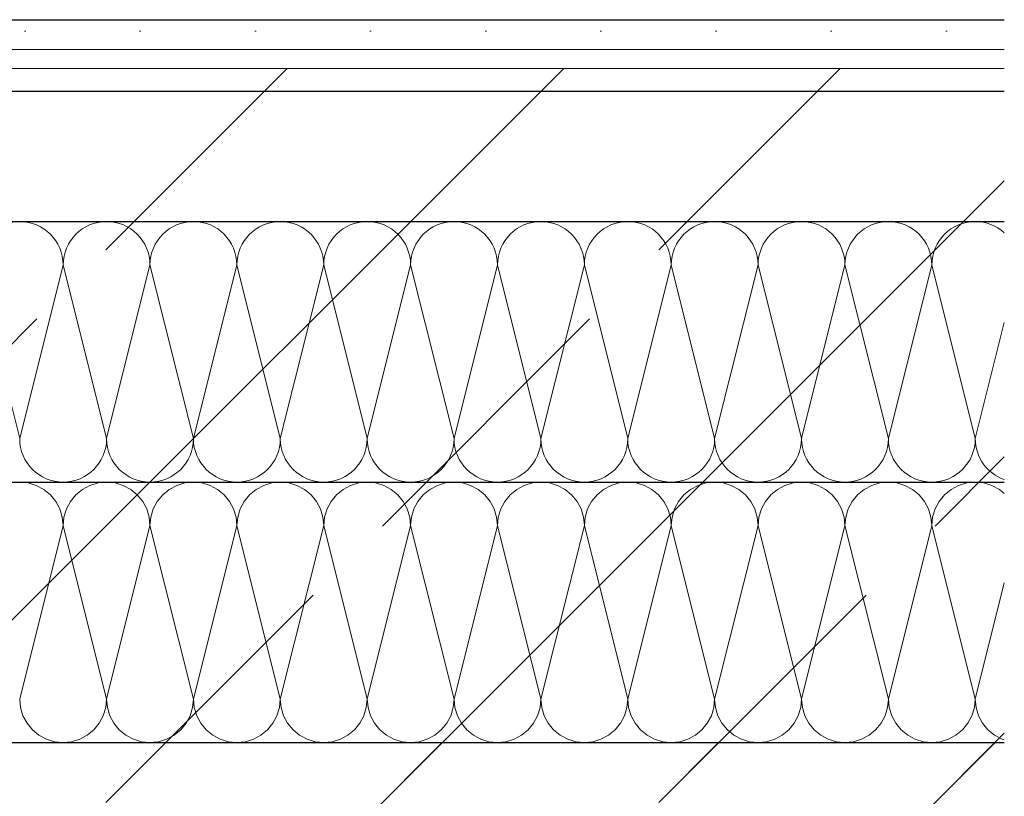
# Model space of a CAD drawing. Header units: metres. Extents: x -89 to 754, y -195 to 69.
# Tile 324 of 327: x 744.925 to 745.227, y -189.466 to -189.227. Entities that reach past the tile are written whole.
import ezdxf

# ---------------------------------------------------------------- set-up
doc = ezdxf.new("R2010")
doc.units = ezdxf.units.M
doc.header["$MEASUREMENT"] = 0
doc.layers.add('Neubau_10 Wand außen', color=7, linetype='Continuous')
pattern_1 = [(44.99999999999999, (711.8164932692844, -194.5164329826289), (-0.08485281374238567, 0.08485281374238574), []), (44.99999999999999, (711.7740668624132, -194.4740065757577), (-0.08485281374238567, 0.08485281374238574), [0.09, -0.03])]

# ---------------------------------------------------------------- blocks, each defined once
blk = doc.blocks.new('*X907', base_point=(711.8164932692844, -194.5164329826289))
at = {"layer": 'Neubau_10 Wand außen', "color": 8, "linetype": 'Continuous', "lineweight": 18}
for p, q in [((744.9117899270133, -189.3025752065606), (744.9251232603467, -189.355908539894)), ((744.93845659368, -189.3025752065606), (744.9251232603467, -189.355908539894)), ((744.93845659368, -189.3025752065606), (744.9517899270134, -189.355908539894)), ((744.9651232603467, -189.3025752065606), (744.9517899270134, -189.355908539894)), ((744.9651232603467, -189.3025752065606), (744.97845659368, -189.355908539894)), ((744.9917899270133, -189.3025752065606), (744.97845659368, -189.355908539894)), ((744.9917899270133, -189.3025752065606), (745.0051232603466, -189.355908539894)), ((745.01845659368, -189.3025752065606), (745.0051232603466, -189.355908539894)), ((745.01845659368, -189.3025752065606), (745.0317899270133, -189.355908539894)), ((745.0451232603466, -189.3025752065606), (745.0317899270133, -189.355908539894)), ((745.0451232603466, -189.3025752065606), (745.05845659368, -189.355908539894)), ((745.0717899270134, -189.3025752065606), (745.05845659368, -189.355908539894)), ((745.0717899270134, -189.3025752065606), (745.0851232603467, -189.355908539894)), ((745.09845659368, -189.3025752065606), (745.0851232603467, -189.355908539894)), ((745.09845659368, -189.3025752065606), (745.1117899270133, -189.355908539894)), ((745.1251232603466, -189.3025752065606), (745.1117899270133, -189.355908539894)), ((745.1251232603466, -189.3025752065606), (745.13845659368, -189.355908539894)), ((745.1517899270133, -189.3025752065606), (745.13845659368, -189.355908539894)), ((745.1517899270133, -189.3025752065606), (745.1651232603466, -189.355908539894)), ((745.17845659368, -189.3025752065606), (745.1651232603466, -189.355908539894)), ((745.17845659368, -189.3025752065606), (745.1917899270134, -189.355908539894)), ((745.2051232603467, -189.3025752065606), (745.1917899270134, -189.355908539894)), ((745.2051232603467, -189.3025752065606), (745.21845659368, -189.355908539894)), ((745.2273779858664, -189.3202229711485), (745.21845659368, -189.355908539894))]:
    blk.add_line(p, q, dxfattribs=at)
for centre, radius, start, end in [((744.9251232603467, -189.3025752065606), 0.01333333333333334, 90, 180), ((744.9251232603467, -189.3025752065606), 0.01333333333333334, 0, 90), ((744.9517899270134, -189.3025752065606), 0.01333333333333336, 90, 180), ((744.9517899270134, -189.3025752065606), 0.01333333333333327, 0, 90), ((744.97845659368, -189.3025752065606), 0.01333333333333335, 90, 180), ((744.97845659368, -189.3025752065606), 0.01333333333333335, 0, 90), ((745.0051232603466, -189.3025752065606), 0.01333333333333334, 90, 180), ((745.0051232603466, -189.3025752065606), 0.01333333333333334, 0, 90), ((745.0317899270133, -189.3025752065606), 0.01333333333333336, 90, 180), ((745.0317899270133, -189.3025752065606), 0.01333333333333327, 0, 90), ((745.05845659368, -189.3025752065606), 0.01333333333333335, 90, 180), ((745.05845659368, -189.3025752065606), 0.01333333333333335, 0, 90), ((745.0851232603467, -189.3025752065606), 0.01333333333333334, 90, 180), ((745.0851232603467, -189.3025752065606), 0.01333333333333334, 0, 90), ((745.1117899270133, -189.3025752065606), 0.01333333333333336, 90, 180), ((745.1117899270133, -189.3025752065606), 0.01333333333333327, 0, 90), ((745.13845659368, -189.3025752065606), 0.01333333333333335, 90, 180), ((745.13845659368, -189.3025752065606), 0.01333333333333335, 0, 90), ((745.1651232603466, -189.3025752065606), 0.01333333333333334, 90, 180), ((745.1651232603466, -189.3025752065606), 0.01333333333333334, 0, 90), ((745.1917899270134, -189.3025752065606), 0.01333333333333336, 90, 180), ((745.1917899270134, -189.3025752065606), 0.01333333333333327, 0, 90), ((745.21845659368, -189.3025752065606), 0.01333333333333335, 90, 180), ((745.21845659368, -189.3025752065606), 0.01333333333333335, 48.00201937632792, 90), ((744.93845659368, -189.355908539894), 0.01333333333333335, 180, 270), ((744.93845659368, -189.355908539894), 0.01333333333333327, 270, 0), ((744.9651232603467, -189.355908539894), 0.01333333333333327, 180, 270), ((744.9651232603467, -189.355908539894), 0.01333333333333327, 270, 0), ((744.9917899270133, -189.355908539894), 0.01333333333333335, 180, 270), ((744.9917899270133, -189.355908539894), 0.01333333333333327, 270, 0), ((745.01845659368, -189.355908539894), 0.01333333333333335, 180, 270), ((745.01845659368, -189.355908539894), 0.01333333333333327, 270, 0), ((745.0451232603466, -189.355908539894), 0.01333333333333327, 180, 270), ((745.0451232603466, -189.355908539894), 0.01333333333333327, 270, 0), ((745.0717899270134, -189.355908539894), 0.01333333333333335, 180, 270), ((745.0717899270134, -189.355908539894), 0.01333333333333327, 270, 0), ((745.09845659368, -189.355908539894), 0.01333333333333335, 180, 270), ((745.09845659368, -189.355908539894), 0.01333333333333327, 270, 0), ((745.1251232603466, -189.355908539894), 0.01333333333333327, 180, 270), ((745.1251232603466, -189.355908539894), 0.01333333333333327, 270, 0), ((745.1517899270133, -189.355908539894), 0.01333333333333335, 180, 270), ((745.1517899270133, -189.355908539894), 0.01333333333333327, 270, 0), ((745.17845659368, -189.355908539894), 0.01333333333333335, 180, 270), ((745.17845659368, -189.355908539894), 0.01333333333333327, 270, 0), ((745.2051232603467, -189.355908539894), 0.01333333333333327, 180, 270), ((745.2051232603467, -189.355908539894), 0.01333333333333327, 270, 0), ((745.2317899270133, -189.355908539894), 0.01333333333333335, 180, 250.6768570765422)]:
    blk.add_arc(centre, radius, start, end, dxfattribs=at)
blk = doc.blocks.new('*X908', base_point=(711.8164932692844, -194.5164329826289))
at = {"layer": 'Neubau_10 Wand außen', "color": 8, "linetype": 'Continuous', "lineweight": 18}
for p, q in [((744.9277244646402, -189.3694980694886), (744.9251232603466, -189.3692418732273)), ((744.9302257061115, -189.3702568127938), (744.9277244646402, -189.3694980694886)), ((744.9325308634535, -189.3714889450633), (744.9302257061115, -189.3702568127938)), ((744.9345513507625, -189.3731471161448), (744.9325308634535, -189.3714889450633)), ((744.9443823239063, -189.3714889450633), (744.9423618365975, -189.3731471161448)), ((744.9466874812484, -189.3702568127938), (744.9443823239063, -189.3714889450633)), ((744.9491887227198, -189.3694980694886), (744.9466874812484, -189.3702568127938)), ((744.9517899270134, -189.3692418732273), (744.9491887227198, -189.3694980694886)), ((744.9543911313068, -189.3694980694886), (744.9517899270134, -189.3692418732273)), ((744.9568923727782, -189.3702568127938), (744.9543911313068, -189.3694980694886)), ((744.9591975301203, -189.3714889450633), (744.9568923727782, -189.3702568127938)), ((744.9612180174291, -189.3731471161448), (744.9591975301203, -189.3714889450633)), ((744.9710489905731, -189.3714889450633), (744.9690285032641, -189.3731471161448)), ((744.9733541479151, -189.3702568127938), (744.9710489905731, -189.3714889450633)), ((744.9758553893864, -189.3694980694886), (744.9733541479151, -189.3702568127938)), ((744.97845659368, -189.3692418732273), (744.9758553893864, -189.3694980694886)), ((744.9810577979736, -189.3694980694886), (744.97845659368, -189.3692418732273)), ((744.9835590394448, -189.3702568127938), (744.9810577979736, -189.3694980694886)), ((744.9858641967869, -189.3714889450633), (744.9835590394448, -189.3702568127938)), ((744.9878846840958, -189.3731471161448), (744.9858641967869, -189.3714889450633)), ((744.9977156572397, -189.3714889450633), (744.9956951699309, -189.3731471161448)), ((745.0000208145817, -189.3702568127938), (744.9977156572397, -189.3714889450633)), ((745.0025220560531, -189.3694980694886), (745.0000208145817, -189.3702568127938)), ((745.0051232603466, -189.3692418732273), (745.0025220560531, -189.3694980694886)), ((745.0077244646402, -189.3694980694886), (745.0051232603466, -189.3692418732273)), ((745.0102257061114, -189.3702568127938), (745.0077244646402, -189.3694980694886)), ((745.0125308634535, -189.3714889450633), (745.0102257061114, -189.3702568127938)), ((745.0145513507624, -189.3731471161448), (745.0125308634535, -189.3714889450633)), ((745.0243823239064, -189.3714889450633), (745.0223618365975, -189.3731471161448)), ((745.0266874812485, -189.3702568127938), (745.0243823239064, -189.3714889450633)), ((745.0291887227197, -189.3694980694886), (745.0266874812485, -189.3702568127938)), ((745.0317899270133, -189.3692418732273), (745.0291887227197, -189.3694980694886)), ((745.0343911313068, -189.3694980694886), (745.0317899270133, -189.3692418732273)), ((745.0368923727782, -189.3702568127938), (745.0343911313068, -189.3694980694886)), ((745.0391975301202, -189.3714889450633), (745.0368923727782, -189.3702568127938)), ((745.0412180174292, -189.3731471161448), (745.0391975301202, -189.3714889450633)), ((745.051048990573, -189.3714889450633), (745.0490285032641, -189.3731471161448)), ((745.0533541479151, -189.3702568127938), (745.051048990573, -189.3714889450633)), ((745.0558553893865, -189.3694980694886), (745.0533541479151, -189.3702568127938)), ((745.0584565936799, -189.3692418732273), (745.0558553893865, -189.3694980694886)), ((745.0610577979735, -189.3694980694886), (745.0584565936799, -189.3692418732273)), ((745.0635590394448, -189.3702568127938), (745.0610577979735, -189.3694980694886)), ((745.0658641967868, -189.3714889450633), (745.0635590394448, -189.3702568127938)), ((745.0678846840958, -189.3731471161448), (745.0658641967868, -189.3714889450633)), ((745.0777156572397, -189.3714889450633), (745.0756951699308, -189.3731471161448)), ((745.0800208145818, -189.3702568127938), (745.0777156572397, -189.3714889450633)), ((745.0825220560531, -189.3694980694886), (745.0800208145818, -189.3702568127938)), ((745.0851232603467, -189.3692418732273), (745.0825220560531, -189.3694980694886)), ((745.0877244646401, -189.3694980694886), (745.0851232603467, -189.3692418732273)), ((745.0902257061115, -189.3702568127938), (745.0877244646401, -189.3694980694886)), ((745.0925308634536, -189.3714889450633), (745.0902257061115, -189.3702568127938)), ((745.0945513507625, -189.3731471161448), (745.0925308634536, -189.3714889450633)), ((745.1043823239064, -189.3714889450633), (745.1023618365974, -189.3731471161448)), ((745.1066874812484, -189.3702568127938), (745.1043823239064, -189.3714889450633)), ((745.1091887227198, -189.3694980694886), (745.1066874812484, -189.3702568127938)), ((745.1117899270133, -189.3692418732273), (745.1091887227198, -189.3694980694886)), ((745.1143911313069, -189.3694980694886), (745.1117899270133, -189.3692418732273)), ((745.1168923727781, -189.3702568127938), (745.1143911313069, -189.3694980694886)), ((745.1191975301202, -189.3714889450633), (745.1168923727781, -189.3702568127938)), ((745.1212180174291, -189.3731471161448), (745.1191975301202, -189.3714889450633)), ((745.131048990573, -189.3714889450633), (745.1290285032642, -189.3731471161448)), ((745.133354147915, -189.3702568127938), (745.131048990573, -189.3714889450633)), ((745.1358553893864, -189.3694980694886), (745.133354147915, -189.3702568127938)), ((745.13845659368, -189.3692418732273), (745.1358553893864, -189.3694980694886)), ((745.1410577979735, -189.3694980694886), (745.13845659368, -189.3692418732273)), ((745.1435590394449, -189.3702568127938), (745.1410577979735, -189.3694980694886)), ((745.1458641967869, -189.3714889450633), (745.1435590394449, -189.3702568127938)), ((745.1478846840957, -189.3731471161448), (745.1458641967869, -189.3714889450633)), ((745.1577156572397, -189.3714889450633), (745.1556951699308, -189.3731471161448)), ((745.1600208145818, -189.3702568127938), (745.1577156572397, -189.3714889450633)), ((745.162522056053, -189.3694980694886), (745.1600208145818, -189.3702568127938)), ((745.1651232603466, -189.3692418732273), (745.162522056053, -189.3694980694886)), ((745.1677244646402, -189.3694980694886), (745.1651232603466, -189.3692418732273)), ((745.1702257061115, -189.3702568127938), (745.1677244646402, -189.3694980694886)), ((745.1725308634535, -189.3714889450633), (745.1702257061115, -189.3702568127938)), ((745.1745513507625, -189.3731471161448), (745.1725308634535, -189.3714889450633)), ((745.1843823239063, -189.3714889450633), (745.1823618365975, -189.3731471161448)), ((745.1866874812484, -189.3702568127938), (745.1843823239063, -189.3714889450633)), ((745.1891887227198, -189.3694980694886), (745.1866874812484, -189.3702568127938)), ((745.1917898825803, -189.3692418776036), (745.1891887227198, -189.3694980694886)), ((745.1943911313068, -189.3694980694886), (745.1917899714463, -189.3692418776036)), ((745.1968923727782, -189.3702568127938), (745.1943911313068, -189.3694980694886)), ((745.1991975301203, -189.3714889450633), (745.1968923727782, -189.3702568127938)), ((745.2012180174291, -189.3731471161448), (745.1991975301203, -189.3714889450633)), ((745.2110489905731, -189.3714889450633), (745.2090285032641, -189.3731471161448)), ((745.2133541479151, -189.3702568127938), (745.2110489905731, -189.3714889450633)), ((745.2158553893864, -189.3694980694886), (745.2133541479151, -189.3702568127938)), ((745.2184565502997, -189.3692418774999), (745.2158553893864, -189.3694980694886)), ((745.2210577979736, -189.3694980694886), (745.2184566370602, -189.3692418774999)), ((745.2235590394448, -189.3702568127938), (745.2210577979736, -189.3694980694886)), ((745.2258641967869, -189.3714889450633), (745.2235590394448, -189.3702568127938)), ((745.2273779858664, -189.3727312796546), (745.2258641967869, -189.3714889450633)), ((744.936209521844, -189.3751676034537), (744.9345513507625, -189.3731471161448)), ((744.9423618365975, -189.3731471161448), (744.9407036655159, -189.3751676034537)), ((744.9628761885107, -189.3751676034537), (744.9612180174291, -189.3731471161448)), ((744.9690285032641, -189.3731471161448), (744.9673703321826, -189.3751676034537)), ((744.9895428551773, -189.3751676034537), (744.9878846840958, -189.3731471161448)), ((744.9956951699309, -189.3731471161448), (744.9940369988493, -189.3751676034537)), ((745.016209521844, -189.3751676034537), (745.0145513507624, -189.3731471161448)), ((745.0223618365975, -189.3731471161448), (745.020703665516, -189.3751676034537)), ((745.0428761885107, -189.3751676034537), (745.0412180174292, -189.3731471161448)), ((745.0490285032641, -189.3731471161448), (745.0473703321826, -189.3751676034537)), ((745.0695428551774, -189.3751676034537), (745.0678846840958, -189.3731471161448)), ((745.0756951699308, -189.3731471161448), (745.0740369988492, -189.3751676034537)), ((745.096209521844, -189.3751676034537), (745.0945513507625, -189.3731471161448)), ((745.1023618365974, -189.3731471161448), (745.1007036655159, -189.3751676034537)), ((745.1228761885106, -189.3751676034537), (745.1212180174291, -189.3731471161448)), ((745.1290285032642, -189.3731471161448), (745.1273703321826, -189.3751676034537)), ((745.1495428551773, -189.3751676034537), (745.1478846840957, -189.3731471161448)), ((745.1556951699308, -189.3731471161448), (745.1540369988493, -189.3751676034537)), ((745.176209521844, -189.3751676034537), (745.1745513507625, -189.3731471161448)), ((745.1823618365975, -189.3731471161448), (745.1807036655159, -189.3751676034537)), ((745.2028761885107, -189.3751676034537), (745.2012180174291, -189.3731471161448)), ((745.2090285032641, -189.3731471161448), (745.2073703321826, -189.3751676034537)), ((744.9374416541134, -189.3774727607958), (744.936209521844, -189.3751676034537)), ((744.9382003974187, -189.3799740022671), (744.9374416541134, -189.3774727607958)), ((744.9394715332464, -189.3774727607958), (744.9387127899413, -189.3799740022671)), ((744.9407036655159, -189.3751676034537), (744.9394715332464, -189.3774727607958)), ((744.9641083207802, -189.3774727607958), (744.9628761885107, -189.3751676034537)), ((744.9648670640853, -189.3799740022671), (744.9641083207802, -189.3774727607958)), ((744.9661381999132, -189.3774727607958), (744.9653794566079, -189.3799740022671)), ((744.9673703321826, -189.3751676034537), (744.9661381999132, -189.3774727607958)), ((744.9907749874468, -189.3774727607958), (744.9895428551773, -189.3751676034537)), ((744.991533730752, -189.3799740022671), (744.9907749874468, -189.3774727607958)), ((744.9928048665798, -189.3774727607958), (744.9920461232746, -189.3799740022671)), ((744.9940369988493, -189.3751676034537), (744.9928048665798, -189.3774727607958)), ((745.0174416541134, -189.3774727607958), (745.016209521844, -189.3751676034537)), ((745.0182003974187, -189.3799740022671), (745.0174416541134, -189.3774727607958)), ((745.0194715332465, -189.3774727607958), (745.0187127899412, -189.3799740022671)), ((745.020703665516, -189.3751676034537), (745.0194715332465, -189.3774727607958)), ((745.0441083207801, -189.3774727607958), (745.0428761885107, -189.3751676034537)), ((745.0448670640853, -189.3799740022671), (745.0441083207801, -189.3774727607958)), ((745.0461381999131, -189.3774727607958), (745.0453794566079, -189.3799740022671)), ((745.0473703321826, -189.3751676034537), (745.0461381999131, -189.3774727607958)), ((745.0707749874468, -189.3774727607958), (745.0695428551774, -189.3751676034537)), ((745.071533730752, -189.3799740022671), (745.0707749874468, -189.3774727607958)), ((745.0728048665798, -189.3774727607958), (745.0720461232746, -189.3799740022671)), ((745.0740369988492, -189.3751676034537), (745.0728048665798, -189.3774727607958)), ((745.0974416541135, -189.3774727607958), (745.096209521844, -189.3751676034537)), ((745.0982003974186, -189.3799740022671), (745.0974416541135, -189.3774727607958)), ((745.0994715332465, -189.3774727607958), (745.0987127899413, -189.3799740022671)), ((745.1007036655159, -189.3751676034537), (745.0994715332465, -189.3774727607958)), ((745.1241083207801, -189.3774727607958), (745.1228761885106, -189.3751676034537)), ((745.1248670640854, -189.3799740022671), (745.1241083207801, -189.3774727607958)), ((745.1261381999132, -189.3774727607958), (745.1253794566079, -189.3799740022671)), ((745.1273703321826, -189.3751676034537), (745.1261381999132, -189.3774727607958)), ((745.1507749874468, -189.3774727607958), (745.1495428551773, -189.3751676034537)), ((745.151533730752, -189.3799740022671), (745.1507749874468, -189.3774727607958)), ((745.1528048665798, -189.3774727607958), (745.1520461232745, -189.3799740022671)), ((745.1540369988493, -189.3751676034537), (745.1528048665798, -189.3774727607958)), ((745.1774416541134, -189.3774727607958), (745.176209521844, -189.3751676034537)), ((745.1782003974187, -189.3799740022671), (745.1774416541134, -189.3774727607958)), ((745.1794715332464, -189.3774727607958), (745.1787127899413, -189.3799740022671)), ((745.1807036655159, -189.3751676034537), (745.1794715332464, -189.3774727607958)), ((745.2041083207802, -189.3774727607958), (745.2028761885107, -189.3751676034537)), ((745.2048670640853, -189.3799740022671), (745.2041083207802, -189.3774727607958)), ((745.2061381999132, -189.3774727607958), (745.205379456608, -189.3799740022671)), ((745.2073703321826, -189.3751676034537), (745.2061381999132, -189.3774727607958)), ((744.9384565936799, -189.3825752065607), (744.9382003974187, -189.3799740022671)), ((744.9387127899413, -189.3799740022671), (744.9384565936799, -189.3825752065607)), ((744.9651232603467, -189.3825752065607), (744.9648670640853, -189.3799740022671)), ((744.9653794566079, -189.3799740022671), (744.9651232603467, -189.3825752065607)), ((744.9917899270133, -189.3825752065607), (744.991533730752, -189.3799740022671)), ((744.9920461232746, -189.3799740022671), (744.9917899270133, -189.3825752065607)), ((745.01845659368, -189.3825752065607), (745.0182003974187, -189.3799740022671)), ((745.0187127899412, -189.3799740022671), (745.01845659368, -189.3825752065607)), ((745.0451232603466, -189.3825752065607), (745.0448670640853, -189.3799740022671)), ((745.0453794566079, -189.3799740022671), (745.0451232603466, -189.3825752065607)), ((745.0717899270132, -189.3825752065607), (745.071533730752, -189.3799740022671)), ((745.0720461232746, -189.3799740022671), (745.0717899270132, -189.3825752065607)), ((745.09845659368, -189.3825752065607), (745.0982003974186, -189.3799740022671)), ((745.0987127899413, -189.3799740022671), (745.09845659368, -189.3825752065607)), ((745.1251232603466, -189.3825752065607), (745.1248670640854, -189.3799740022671)), ((745.1253794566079, -189.3799740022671), (745.1251232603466, -189.3825752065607)), ((745.1517899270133, -189.3825752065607), (745.151533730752, -189.3799740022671)), ((745.1520461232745, -189.3799740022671), (745.1517899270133, -189.3825752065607)), ((745.1784565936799, -189.3825752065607), (745.1782003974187, -189.3799740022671)), ((745.1787127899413, -189.3799740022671), (745.1784565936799, -189.3825752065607)), ((745.2051232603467, -189.3825752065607), (745.2048670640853, -189.3799740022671)), ((745.205379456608, -189.3799740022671), (745.2051232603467, -189.3825752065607)), ((744.9384565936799, -189.3825752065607), (744.9251232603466, -189.435908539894)), ((744.9384565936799, -189.3825752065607), (744.9517899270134, -189.435908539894)), ((744.9651232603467, -189.3825752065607), (744.9517899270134, -189.435908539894)), ((744.9651232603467, -189.3825752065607), (744.97845659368, -189.435908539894)), ((744.9917899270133, -189.3825752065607), (744.97845659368, -189.435908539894)), ((744.9917899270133, -189.3825752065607), (745.0051232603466, -189.435908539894)), ((745.01845659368, -189.3825752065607), (745.0051232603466, -189.435908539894)), ((745.01845659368, -189.3825752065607), (745.0317899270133, -189.435908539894)), ((745.0451232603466, -189.3825752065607), (745.0317899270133, -189.435908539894)), ((745.0451232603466, -189.3825752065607), (745.0584565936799, -189.435908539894)), ((745.0717899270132, -189.3825752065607), (745.0584565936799, -189.435908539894)), ((745.0717899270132, -189.3825752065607), (745.0851232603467, -189.435908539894)), ((745.09845659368, -189.3825752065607), (745.0851232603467, -189.435908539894)), ((745.09845659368, -189.3825752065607), (745.1117899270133, -189.435908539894)), ((745.1251232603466, -189.3825752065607), (745.1117899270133, -189.435908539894)), ((745.1251232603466, -189.3825752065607), (745.13845659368, -189.435908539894)), ((745.1517899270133, -189.3825752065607), (745.13845659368, -189.435908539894)), ((745.1517899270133, -189.3825752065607), (745.1651232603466, -189.435908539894)), ((745.1784565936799, -189.3825752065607), (745.1651232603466, -189.435908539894)), ((745.1784565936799, -189.3825752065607), (745.1917899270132, -189.435908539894)), ((745.2051232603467, -189.3825752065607), (745.1917899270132, -189.435908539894)), ((745.2051232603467, -189.3825752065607), (745.21845659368, -189.435908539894)), ((745.2273779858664, -189.4002229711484), (745.21845659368, -189.435908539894)), ((744.9251232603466, -189.435908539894), (744.925379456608, -189.4385097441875)), ((744.951533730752, -189.4385097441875), (744.9517899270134, -189.435908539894)), ((744.9517899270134, -189.435908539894), (744.9520461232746, -189.4385097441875)), ((744.9782003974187, -189.4385097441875), (744.97845659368, -189.435908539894)), ((744.97845659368, -189.435908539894), (744.9787127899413, -189.4385097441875)), ((745.0048670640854, -189.4385097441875), (745.0051232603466, -189.435908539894)), ((745.0051232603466, -189.435908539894), (745.0053794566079, -189.4385097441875)), ((745.031533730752, -189.4385097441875), (745.0317899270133, -189.435908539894)), ((745.0317899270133, -189.435908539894), (745.0320461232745, -189.4385097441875)), ((745.0582003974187, -189.4385097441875), (745.0584565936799, -189.435908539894)), ((745.0584565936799, -189.435908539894), (745.0587127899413, -189.4385097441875)), ((745.0848670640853, -189.4385097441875), (745.0851232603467, -189.435908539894)), ((745.0851232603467, -189.435908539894), (745.0853794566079, -189.4385097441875)), ((745.111533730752, -189.4385097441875), (745.1117899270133, -189.435908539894)), ((745.1117899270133, -189.435908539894), (745.1120461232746, -189.4385097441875)), ((745.1382003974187, -189.4385097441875), (745.13845659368, -189.435908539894)), ((745.13845659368, -189.435908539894), (745.1387127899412, -189.4385097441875)), ((745.1648670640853, -189.4385097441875), (745.1651232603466, -189.435908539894)), ((745.1651232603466, -189.435908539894), (745.1653794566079, -189.4385097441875)), ((745.191533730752, -189.4385097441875), (745.1917899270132, -189.435908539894)), ((745.1917899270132, -189.435908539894), (745.1920461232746, -189.4385097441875)), ((745.2182003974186, -189.4385097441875), (745.21845659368, -189.435908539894)), ((745.21845659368, -189.435908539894), (745.2187127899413, -189.4385097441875)), ((744.925379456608, -189.4385097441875), (744.9261381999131, -189.4410109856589)), ((744.9261381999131, -189.4410109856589), (744.9273703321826, -189.4433161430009)), ((744.9495428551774, -189.4433161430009), (744.9507749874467, -189.4410109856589)), ((744.9507749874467, -189.4410109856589), (744.951533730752, -189.4385097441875)), ((744.9520461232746, -189.4385097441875), (744.9528048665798, -189.4410109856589)), ((744.9528048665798, -189.4410109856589), (744.9540369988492, -189.4433161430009)), ((744.976209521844, -189.4433161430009), (744.9774416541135, -189.4410109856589)), ((744.9774416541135, -189.4410109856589), (744.9782003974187, -189.4385097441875)), ((744.9787127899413, -189.4385097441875), (744.9794715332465, -189.4410109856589)), ((744.9794715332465, -189.4410109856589), (744.9807036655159, -189.4433161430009)), ((745.0028761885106, -189.4433161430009), (745.0041083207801, -189.4410109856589)), ((745.0041083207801, -189.4410109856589), (745.0048670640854, -189.4385097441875)), ((745.0053794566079, -189.4385097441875), (745.0061381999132, -189.4410109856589)), ((745.0061381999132, -189.4410109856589), (745.0073703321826, -189.4433161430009)), ((745.0295428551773, -189.4433161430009), (745.0307749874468, -189.4410109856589)), ((745.0307749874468, -189.4410109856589), (745.031533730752, -189.4385097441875)), ((745.0320461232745, -189.4385097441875), (745.0328048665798, -189.4410109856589)), ((745.0328048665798, -189.4410109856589), (745.0340369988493, -189.4433161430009)), ((745.056209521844, -189.4433161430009), (745.0574416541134, -189.4410109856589)), ((745.0574416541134, -189.4410109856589), (745.0582003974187, -189.4385097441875)), ((745.0587127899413, -189.4385097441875), (745.0594715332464, -189.4410109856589)), ((745.0594715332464, -189.4410109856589), (745.0607036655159, -189.4433161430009)), ((745.0828761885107, -189.4433161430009), (745.0841083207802, -189.4410109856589)), ((745.0841083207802, -189.4410109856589), (745.0848670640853, -189.4385097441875)), ((745.0853794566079, -189.4385097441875), (745.0861381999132, -189.4410109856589)), ((745.0861381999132, -189.4410109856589), (745.0873703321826, -189.4433161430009)), ((745.1095428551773, -189.4433161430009), (745.1107749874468, -189.4410109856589)), ((745.1107749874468, -189.4410109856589), (745.111533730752, -189.4385097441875)), ((745.1120461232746, -189.4385097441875), (745.1128048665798, -189.4410109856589)), ((745.1128048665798, -189.4410109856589), (745.1140369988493, -189.4433161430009)), ((745.136209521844, -189.4433161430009), (745.1374416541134, -189.4410109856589)), ((745.1374416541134, -189.4410109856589), (745.1382003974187, -189.4385097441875)), ((745.1387127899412, -189.4385097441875), (745.1394715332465, -189.4410109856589)), ((745.1394715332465, -189.4410109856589), (745.140703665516, -189.4433161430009)), ((745.1628761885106, -189.4433161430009), (745.1641083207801, -189.4410109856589)), ((745.1641083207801, -189.4410109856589), (745.1648670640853, -189.4385097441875)), ((745.1653794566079, -189.4385097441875), (745.1661381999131, -189.4410109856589)), ((745.1661381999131, -189.4410109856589), (745.1673703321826, -189.4433161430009)), ((745.1895428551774, -189.4433161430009), (745.1907749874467, -189.4410109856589)), ((745.1907749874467, -189.4410109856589), (745.191533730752, -189.4385097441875)), ((745.1920461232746, -189.4385097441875), (745.1928048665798, -189.4410109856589)), ((745.1928048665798, -189.4410109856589), (745.1940369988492, -189.4433161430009)), ((745.216209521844, -189.4433161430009), (745.2174416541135, -189.4410109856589)), ((745.2174416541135, -189.4410109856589), (745.2182003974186, -189.4385097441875)), ((745.2187127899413, -189.4385097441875), (745.2194715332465, -189.4410109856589)), ((745.2194715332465, -189.4410109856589), (745.2207036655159, -189.4433161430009)), ((744.9273703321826, -189.4433161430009), (744.9290285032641, -189.4453366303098)), ((744.9478846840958, -189.4453366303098), (744.9495428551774, -189.4433161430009)), ((744.9540369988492, -189.4433161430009), (744.9556951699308, -189.4453366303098)), ((744.9745513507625, -189.4453366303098), (744.976209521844, -189.4433161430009)), ((744.9807036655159, -189.4433161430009), (744.9823618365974, -189.4453366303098)), ((745.0012180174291, -189.4453366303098), (745.0028761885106, -189.4433161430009)), ((745.0073703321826, -189.4433161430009), (745.0090285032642, -189.4453366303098)), ((745.0278846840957, -189.4453366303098), (745.0295428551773, -189.4433161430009)), ((745.0340369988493, -189.4433161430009), (745.0356951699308, -189.4453366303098)), ((745.0545513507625, -189.4453366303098), (745.056209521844, -189.4433161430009)), ((745.0607036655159, -189.4433161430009), (745.0623618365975, -189.4453366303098)), ((745.0812180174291, -189.4453366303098), (745.0828761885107, -189.4433161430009)), ((745.0873703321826, -189.4433161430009), (745.0890285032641, -189.4453366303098)), ((745.1078846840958, -189.4453366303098), (745.1095428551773, -189.4433161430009)), ((745.1140369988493, -189.4433161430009), (745.1156951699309, -189.4453366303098)), ((745.1345513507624, -189.4453366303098), (745.136209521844, -189.4433161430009)), ((745.140703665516, -189.4433161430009), (745.1423618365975, -189.4453366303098)), ((745.1612180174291, -189.4453366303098), (745.1628761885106, -189.4433161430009)), ((745.1673703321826, -189.4433161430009), (745.1690285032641, -189.4453366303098)), ((745.1878846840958, -189.4453366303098), (745.1895428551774, -189.4433161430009)), ((745.1940369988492, -189.4433161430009), (745.1956951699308, -189.4453366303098)), ((745.2145513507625, -189.4453366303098), (745.216209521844, -189.4433161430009)), ((745.2207036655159, -189.4433161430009), (745.2223618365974, -189.4453366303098)), ((744.9290285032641, -189.4453366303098), (744.931048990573, -189.4469948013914)), ((744.931048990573, -189.4469948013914), (744.9333541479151, -189.4482269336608)), ((744.9435590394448, -189.4482269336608), (744.9458641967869, -189.4469948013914)), ((744.9458641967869, -189.4469948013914), (744.9478846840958, -189.4453366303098)), ((744.9556951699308, -189.4453366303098), (744.9577156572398, -189.4469948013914)), ((744.9577156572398, -189.4469948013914), (744.9600208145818, -189.4482269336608)), ((744.9702257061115, -189.4482269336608), (744.9725308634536, -189.4469948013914)), ((744.9725308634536, -189.4469948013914), (744.9745513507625, -189.4453366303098)), ((744.9823618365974, -189.4453366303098), (744.9843823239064, -189.4469948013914)), ((744.9843823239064, -189.4469948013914), (744.9866874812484, -189.4482269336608)), ((744.9968923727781, -189.4482269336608), (744.9991975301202, -189.4469948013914)), ((744.9991975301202, -189.4469948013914), (745.0012180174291, -189.4453366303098)), ((745.0090285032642, -189.4453366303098), (745.011048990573, -189.4469948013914)), ((745.011048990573, -189.4469948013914), (745.0133541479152, -189.4482269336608)), ((745.0235590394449, -189.4482269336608), (745.0258641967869, -189.4469948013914)), ((745.0258641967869, -189.4469948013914), (745.0278846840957, -189.4453366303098)), ((745.0356951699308, -189.4453366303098), (745.0377156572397, -189.4469948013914)), ((745.0377156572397, -189.4469948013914), (745.0400208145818, -189.4482269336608)), ((745.0502257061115, -189.4482269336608), (745.0525308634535, -189.4469948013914)), ((745.0525308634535, -189.4469948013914), (745.0545513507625, -189.4453366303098)), ((745.0623618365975, -189.4453366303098), (745.0643823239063, -189.4469948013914)), ((745.0643823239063, -189.4469948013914), (745.0666874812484, -189.4482269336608)), ((745.0768923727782, -189.4482269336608), (745.0791975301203, -189.4469948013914)), ((745.0791975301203, -189.4469948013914), (745.0812180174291, -189.4453366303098)), ((745.0890285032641, -189.4453366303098), (745.0910489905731, -189.4469948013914)), ((745.0910489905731, -189.4469948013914), (745.0933541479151, -189.4482269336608)), ((745.1035590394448, -189.4482269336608), (745.1058641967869, -189.4469948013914)), ((745.1058641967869, -189.4469948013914), (745.1078846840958, -189.4453366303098)), ((745.1156951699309, -189.4453366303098), (745.1177156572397, -189.4469948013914)), ((745.1177156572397, -189.4469948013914), (745.1200208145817, -189.4482269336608)), ((745.1302257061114, -189.4482269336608), (745.1325308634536, -189.4469948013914)), ((745.1325308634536, -189.4469948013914), (745.1345513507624, -189.4453366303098)), ((745.1423618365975, -189.4453366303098), (745.1443823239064, -189.4469948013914)), ((745.1443823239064, -189.4469948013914), (745.1466874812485, -189.4482269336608)), ((745.1568923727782, -189.4482269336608), (745.1591975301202, -189.4469948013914)), ((745.1591975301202, -189.4469948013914), (745.1612180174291, -189.4453366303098)), ((745.1690285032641, -189.4453366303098), (745.171048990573, -189.4469948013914)), ((745.171048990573, -189.4469948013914), (745.1733541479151, -189.4482269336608)), ((745.1835590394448, -189.4482269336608), (745.185864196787, -189.4469948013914)), ((745.185864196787, -189.4469948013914), (745.1878846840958, -189.4453366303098)), ((745.1956951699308, -189.4453366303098), (745.1977156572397, -189.4469948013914)), ((745.1977156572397, -189.4469948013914), (745.2000208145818, -189.4482269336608)), ((745.2102257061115, -189.4482269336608), (745.2125308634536, -189.4469948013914)), ((745.2125308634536, -189.4469948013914), (745.2145513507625, -189.4453366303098)), ((745.2223618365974, -189.4453366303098), (745.2243823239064, -189.4469948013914)), ((745.2243823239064, -189.4469948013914), (745.2266874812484, -189.4482269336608)), ((744.9333541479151, -189.4482269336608), (744.9358553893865, -189.448985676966)), ((744.9358553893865, -189.448985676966), (744.9384565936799, -189.4492418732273)), ((744.9384565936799, -189.4492418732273), (744.9410577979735, -189.448985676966)), ((744.9410577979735, -189.448985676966), (744.9435590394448, -189.4482269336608)), ((744.9600208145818, -189.4482269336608), (744.9625220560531, -189.448985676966)), ((744.9625220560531, -189.448985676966), (744.9651232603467, -189.4492418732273)), ((744.9651232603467, -189.4492418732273), (744.9677244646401, -189.448985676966)), ((744.9677244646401, -189.448985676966), (744.9702257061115, -189.4482269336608)), ((744.9866874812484, -189.4482269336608), (744.9891887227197, -189.448985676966)), ((744.9891887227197, -189.448985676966), (744.9917899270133, -189.4492418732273)), ((744.9917899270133, -189.4492418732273), (744.9943911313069, -189.448985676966)), ((744.9943911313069, -189.448985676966), (744.9968923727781, -189.4482269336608)), ((745.0133541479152, -189.4482269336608), (745.0158553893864, -189.448985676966)), ((745.0158553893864, -189.448985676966), (745.01845659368, -189.4492418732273)), ((745.01845659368, -189.4492418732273), (745.0210577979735, -189.448985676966)), ((745.0210577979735, -189.448985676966), (745.0235590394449, -189.4482269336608)), ((745.0400208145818, -189.4482269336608), (745.042522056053, -189.448985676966)), ((745.042522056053, -189.448985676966), (745.0451232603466, -189.4492418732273)), ((745.0451232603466, -189.4492418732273), (745.0477244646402, -189.448985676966)), ((745.0477244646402, -189.448985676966), (745.0502257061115, -189.4482269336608)), ((745.0666874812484, -189.4482269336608), (745.0691887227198, -189.448985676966)), ((745.0691887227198, -189.448985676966), (745.0717899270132, -189.4492418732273)), ((745.0717899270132, -189.4492418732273), (745.0743911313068, -189.448985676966)), ((745.0743911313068, -189.448985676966), (745.0768923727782, -189.4482269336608)), ((745.0933541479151, -189.4482269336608), (745.0958553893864, -189.448985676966)), ((745.0958553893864, -189.448985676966), (745.09845659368, -189.4492418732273)), ((745.09845659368, -189.4492418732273), (745.1010577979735, -189.448985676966)), ((745.1010577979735, -189.448985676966), (745.1035590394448, -189.4482269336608)), ((745.1200208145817, -189.4482269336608), (745.1225220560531, -189.448985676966)), ((745.1225220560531, -189.448985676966), (745.1251232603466, -189.4492418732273)), ((745.1251232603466, -189.4492418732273), (745.1277244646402, -189.448985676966)), ((745.1277244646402, -189.448985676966), (745.1302257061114, -189.4482269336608)), ((745.1466874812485, -189.4482269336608), (745.1491887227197, -189.448985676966)), ((745.1491887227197, -189.448985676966), (745.1517899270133, -189.4492418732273)), ((745.1517899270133, -189.4492418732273), (745.1543911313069, -189.448985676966)), ((745.1543911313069, -189.448985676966), (745.1568923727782, -189.4482269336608)), ((745.1733541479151, -189.4482269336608), (745.1758553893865, -189.448985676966)), ((745.1758553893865, -189.448985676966), (745.1784565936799, -189.4492418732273)), ((745.1784566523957, -189.4492418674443), (745.1810577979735, -189.448985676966)), ((745.1810577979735, -189.448985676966), (745.1835590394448, -189.4482269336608)), ((745.2000208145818, -189.4482269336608), (745.2025220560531, -189.448985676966)), ((745.2025220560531, -189.448985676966), (745.2051232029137, -189.4492418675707)), ((745.2051233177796, -189.4492418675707), (745.2077244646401, -189.448985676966)), ((745.2077244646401, -189.448985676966), (745.2102257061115, -189.4482269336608)), ((745.2266874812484, -189.4482269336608), (745.2273779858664, -189.4484363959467))]:
    blk.add_line(p, q, dxfattribs=at)

msp = doc.modelspace()

# ---------------------------------------------------------------- hatches: boundary and pattern name
at = {"layer": 'Neubau_10 Wand außen', "linetype": 'Continuous', "lineweight": 13}
h = msp.add_hatch(dxfattribs=at)
h.set_pattern_fill('Gips_0002', style=0, pattern_type=2)
h.set_pattern_definition([(45, (711.8164932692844, -194.5164329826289), (-0.01767766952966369, 0.01767766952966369), [0, -0.025])])
h.paths.add_polyline_path([(745.2273779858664, -189.2272418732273), (744.2273779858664, -189.2272418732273), (744.2273779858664, -189.2422418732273), (745.2273779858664, -189.2422418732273)])
at = {"layer": 'Neubau_10 Wand außen', "linetype": 'Continuous', "lineweight": 18}
h = msp.add_hatch(dxfattribs=at)
h.set_pattern_fill('Holzwerkstoff_Sperrholz__D1', color=8, style=0, pattern_type=2)
h.set_pattern_definition([(0, (711.8164932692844, -194.5164329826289), (0, 0.0300000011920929), [])])
h.paths.add_polyline_path([(744.2273779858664, -189.2272418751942), (745.2273779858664, -189.2272418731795), (745.2273779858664, -189.2492418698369), (744.2273779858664, -189.2492418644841)])
at = {"layer": 'Neubau_10 Wand außen', "linetype": 'Continuous', "lineweight": 13}
h = msp.add_hatch(dxfattribs=at)
h.set_pattern_fill('Beton_Stahlbeton_0002', style=0, pattern_type=2)
h.set_pattern_definition(pattern_1)
h.paths.add_polyline_path([(745.2273779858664, -189.2422418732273), (744.2273779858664, -189.2422418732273), (744.2273779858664, -189.4822418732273), (745.2273779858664, -189.4822418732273)])
h = msp.add_hatch(dxfattribs=at)
h.set_pattern_fill('Beton_Stahlbeton_0002', style=0, pattern_type=2)
h.set_pattern_definition(pattern_1)
h.paths.add_polyline_path([(745.2273779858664, -189.6892418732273), (744.2273779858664, -189.6892418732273), (744.2273779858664, -189.4492418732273), (745.2273779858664, -189.4492418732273)])

# ---------------------------------------------------------------- linework, layer by layer
at = {"layer": 'Neubau_10 Wand außen', "color": 7, "linetype": 'Continuous', "lineweight": 18}
msp.add_line((745.2273779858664, -189.2422418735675), (744.2273779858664, -189.2422418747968), dxfattribs=at)
at = {"layer": 'Neubau_10 Wand außen', "color": 7, "linetype": 'Continuous', "lineweight": 25}
for p, q in [((744.2273779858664, -189.2492418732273), (745.2273779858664, -189.2492418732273)), ((744.2273779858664, -189.2892418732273), (745.2273779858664, -189.2892418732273)), ((744.2273779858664, -189.3692418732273), (745.2273779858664, -189.3692418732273)), ((744.2273779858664, -189.4492418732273), (745.2273779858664, -189.4492418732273))]:
    msp.add_line(p, q, dxfattribs=at)
at = {"layer": 'Neubau_10 Wand außen', "color": 7, "linetype": 'Continuous', "lineweight": 18}
msp.add_lwpolyline([(745.2273779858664, -189.2272418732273), (744.2273779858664, -189.2272418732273)], dxfattribs=at)
at = {"layer": 'Neubau_10 Wand außen', "color": 7, "linetype": 'Continuous', "lineweight": 25}
msp.add_lwpolyline([(744.2273779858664, -189.2272418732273), (745.2273779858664, -189.2272418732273)], dxfattribs=at)

# ---------------------------------------------------------------- block references
at = {"layer": 'Neubau_10 Wand außen', "color": 8, "linetype": 'Continuous', "lineweight": 18}
for name in ['*X907', '*X908']:
    msp.add_blockref(name, (711.8164932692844, -194.5164329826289), dxfattribs=at)

doc.saveas('drawing.dxf')
